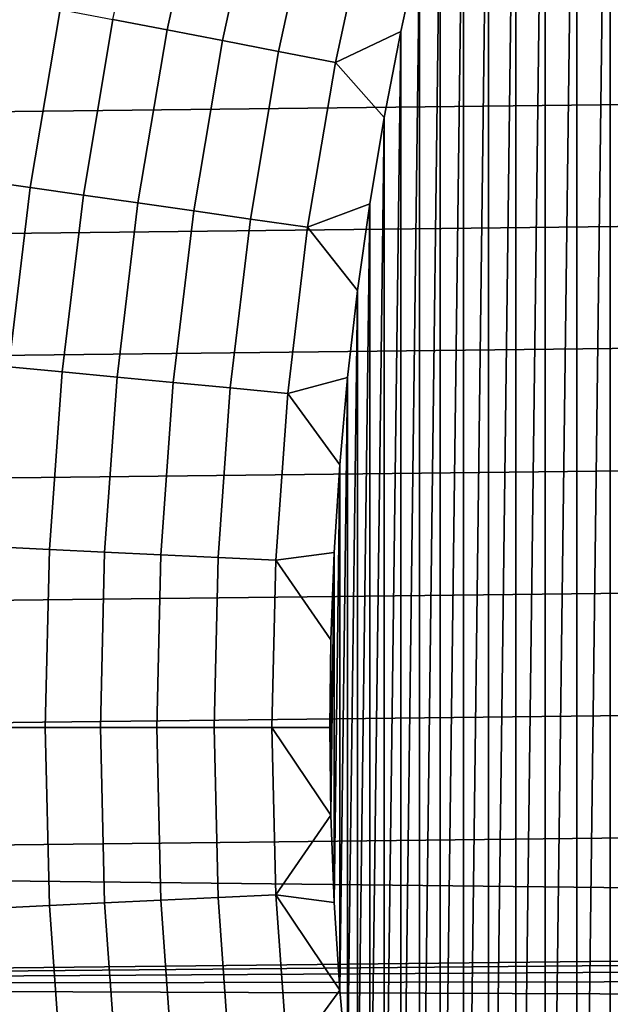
# Model space of a CAD drawing. Header units: metres. Extents: x -109 to 109, y -342 to 66.
# Tile 217 of 512: x -18.52 to -15.62, y -1.36 to 3.48. Entities that reach past the tile are written whole.
import ezdxf

# ---------------------------------------------------------------- set-up
doc = ezdxf.new("R2010")
doc.units = ezdxf.units.M
doc.layers.add('solid_K_24_62_16_000B91', color=7, linetype='CONTINUOUS')

msp = doc.modelspace()

# ---------------------------------------------------------------- linework, layer by layer
at = {"layer": 'solid_K_24_62_16_000B91'}
for points in [[(-15.621306, -6.706321, -67), (-15.621312, 6.706306, -67), (-15.446338, 7.100046, -67)], [(-15.786227, -6.30833, -67), (-15.786233, 6.308314, -67), (-15.621312, 6.706306, -67)], [(-15.621306, -6.706321, -67), (-15.786227, -6.30833, -67), (-15.621312, 6.706306, -67)], [(-15.941037, -5.906207, -67), (-15.941043, 5.906192, -67), (-15.786233, 6.308314, -67)], [(-15.786227, -6.30833, -67), (-15.941037, -5.906207, -67), (-15.786233, 6.308314, -67)], [(-16.085577, -5.50038, -67), (-16.085583, 5.500365, -67), (-15.941043, 5.906192, -67)], [(-15.941037, -5.906207, -67), (-16.085577, -5.50038, -67), (-15.941043, 5.906192, -67)], [(-16.219816, -5.090929, -67), (-16.21982, 5.090913, -67), (-16.085583, 5.500365, -67)], [(-16.085577, -5.50038, -67), (-16.219816, -5.090929, -67), (-16.085583, 5.500365, -67)], [(-16.343609, -4.678293, -67), (-16.343613, 4.678278, -67), (-16.21982, 5.090913, -67)], [(-16.219816, -5.090929, -67), (-16.343609, -4.678293, -67), (-16.21982, 5.090913, -67)], [(-16.456924, -4.262587, -67), (-16.456928, 4.262571, -67), (-16.343613, 4.678278, -67)], [(-16.343609, -4.678293, -67), (-16.456924, -4.262587, -67), (-16.343613, 4.678278, -67)], [(-18.066435, 3.48202, -66.747398), (-17.880291, 4.337711, -66.747398), (-17.61676, 4.273779, -66.83773), (-17.800159, 3.4307, -66.83773)], [(-17.800159, 3.4307, -66.83773), (-17.61676, 4.273779, -66.83773), (-17.347633, 4.20849, -66.908463), (-17.528233, 3.37829, -66.908463)], [(-16.559656, -3.844183, -67), (-16.55966, 3.844168, -67), (-16.456928, 4.262571, -67)], [(-16.456924, -4.262587, -67), (-16.559656, -3.844183, -67), (-16.456928, 4.262571, -67)], [(-17.528233, 3.37829, -66.908463), (-17.347633, 4.20849, -66.908463), (-17.074284, 4.142177, -66.959244), (-17.252037, 3.325058, -66.959244)], [(26.164757, 4.136904, 84.926178), (-26.253656, 3.539984, 84.926178), (-26.328917, 2.941396, 84.926178), (26.253654, 3.539989, 84.926178)], [(-17.252037, 3.325058, -66.959244), (-17.074284, 4.142177, -66.959244), (-16.798109, 4.075177, -66.989807), (-16.972988, 3.271275, -66.989807)], [(-16.972988, 3.271275, -66.989807), (-16.798109, 4.075177, -66.989807), (-16.55966, 3.844168, -67), (-16.651758, 3.423291, -67)], [(-16.651756, -3.423307, -67), (-16.651758, 3.423291, -67), (-16.55966, 3.844168, -67)], [(-16.559656, -3.844183, -67), (-16.651756, -3.423307, -67), (-16.55966, 3.844168, -67)], [(26.253654, 3.539989, 84.926178), (-26.328917, 2.941396, 84.926178), (-26.390532, 2.341233, 84.926178), (26.328917, 2.9414, 84.926178)], [(-18.725937, 2.692383, -66.509895), (-18.576618, 3.58035, -66.509895), (-18.325695, 3.531988, -66.637932), (-18.472998, 2.656016, -66.637932)], [(-18.472998, 2.656016, -66.637932), (-18.325695, 3.531988, -66.637932), (-18.066435, 3.48202, -66.747398), (-18.211653, 2.61844, -66.747398)], [(-18.211653, 2.61844, -66.747398), (-18.066435, 3.48202, -66.747398), (-17.800159, 3.4307, -66.83773), (-17.943237, 2.579848, -66.83773)], [(-17.943237, 2.579848, -66.83773), (-17.800159, 3.4307, -66.83773), (-17.528233, 3.37829, -66.908463), (-17.669125, 2.540437, -66.908463)], [(-16.972988, 3.271275, -66.989807), (-16.651758, 3.423291, -67), (-16.733166, 3.000181, -67)], [(-16.733164, -3.000197, -67), (-16.733166, 3.000181, -67), (-16.651758, 3.423291, -67)], [(-16.651756, -3.423307, -67), (-16.733164, -3.000197, -67), (-16.651758, 3.423291, -67)], [(-17.669125, 2.540437, -66.908463), (-17.528233, 3.37829, -66.908463), (-17.252037, 3.325058, -66.959244), (-17.390709, 2.500407, -66.959244)], [(-17.390709, 2.500407, -66.959244), (-17.252037, 3.325058, -66.959244), (-16.972988, 3.271275, -66.989807), (-17.109417, 2.459963, -66.989807)], [(-17.109417, 2.459963, -66.989807), (-16.972988, 3.271275, -66.989807), (-16.733166, 3.000181, -67), (-16.803818, 2.575207, -67)], [(-16.803816, -2.575222, -67), (-16.803818, 2.575207, -67), (-16.733166, 3.000181, -67)], [(-16.733164, -3.000197, -67), (-16.803816, -2.575222, -67), (-16.733166, 3.000181, -67)], [(26.328917, 2.9414, 84.926178), (-26.390532, 2.341233, 84.926178), (-26.438444, 1.740214, 84.926178), (26.390532, 2.341235, 84.926178)], [(-18.832836, 1.798318, -66.509895), (-18.725937, 2.692383, -66.509895), (-18.472998, 2.656016, -66.637932), (-18.578451, 1.774027, -66.637932)], [(-18.578451, 1.774027, -66.637932), (-18.472998, 2.656016, -66.637932), (-18.211653, 2.61844, -66.747398), (-18.315615, 1.748929, -66.747398)], [(-18.315615, 1.748929, -66.747398), (-18.211653, 2.61844, -66.747398), (-17.943237, 2.579848, -66.83773), (-18.045668, 1.723152, -66.83773)], [(-18.045668, 1.723152, -66.83773), (-17.943237, 2.579848, -66.83773), (-17.669125, 2.540437, -66.908463), (-17.769989, 1.696828, -66.908463)], [(-17.109417, 2.459963, -66.989807), (-16.803818, 2.575207, -67), (-16.863688, 2.148493, -67)], [(-16.863686, -2.148509, -67), (-16.863688, 2.148493, -67), (-16.803818, 2.575207, -67)], [(-16.803816, -2.575222, -67), (-16.863686, -2.148509, -67), (-16.803818, 2.575207, -67)], [(-17.769989, 1.696828, -66.908463), (-17.669125, 2.540437, -66.908463), (-17.390709, 2.500407, -66.959244), (-17.489986, 1.670091, -66.959244)], [(-17.489986, 1.670091, -66.959244), (-17.390709, 2.500407, -66.959244), (-17.109417, 2.459963, -66.989807), (-17.207087, 1.643078, -66.989807)], [(-17.207087, 1.643078, -66.989807), (-17.109417, 2.459963, -66.989807), (-16.863688, 2.148493, -67), (-16.912714, 1.720494, -67)], [(26.390532, 2.341235, 84.926178), (-26.438444, 1.740214, 84.926178), (-26.472658, 1.138486, 84.926178), (26.438444, 1.740213, 84.926178)], [(-16.912712, -1.72051, -67), (-16.912714, 1.720494, -67), (-16.863688, 2.148493, -67)], [(-16.863686, -2.148509, -67), (-16.912712, -1.72051, -67), (-16.863688, 2.148493, -67)], [(-18.641821, 0.888019, -66.637932), (-18.578451, 1.774027, -66.637932), (-18.315615, 1.748929, -66.747398), (-18.378088, 0.875456, -66.747398)], [(-18.378088, 0.875456, -66.747398), (-18.315615, 1.748929, -66.747398), (-18.045668, 1.723152, -66.83773), (-18.10722, 0.862553, -66.83773)], [(26.438444, 1.740213, 84.926178), (-26.472658, 1.138486, 84.926178), (-26.493177, 0.536825, 84.926178), (26.472658, 1.138484, 84.926178)], [(-18.10722, 0.862553, -66.83773), (-18.045668, 1.723152, -66.83773), (-17.769989, 1.696828, -66.908463), (-17.830601, 0.849376, -66.908463)], [(-17.830601, 0.849376, -66.908463), (-17.769989, 1.696828, -66.908463), (-17.489986, 1.670091, -66.959244), (-17.549643, 0.835992, -66.959244)], [(-17.207087, 1.643078, -66.989807), (-16.912714, 1.720494, -67), (-16.950886, 1.291293, -67)], [(-16.950886, -1.291309, -67), (-16.950886, 1.291293, -67), (-16.912714, 1.720494, -67)], [(-16.912712, -1.72051, -67), (-16.950886, -1.291309, -67), (-16.912714, 1.720494, -67)], [(-17.549643, 0.835992, -66.959244), (-17.489986, 1.670091, -66.959244), (-17.207087, 1.643078, -66.989807), (-17.265778, 0.82247, -66.989807)], [(-17.265778, 0.82247, -66.989807), (-17.207087, 1.643078, -66.989807), (-16.950886, 1.291293, -67), (-16.978163, 0.861351, -67)], [(-16.978163, -0.861367, -67), (-16.978163, 0.861351, -67), (-16.950886, 1.291293, -67)], [(-16.950886, -1.291309, -67), (-16.978163, -0.861367, -67), (-16.950886, 1.291293, -67)], [(26.472658, 1.138484, 84.926178), (-26.493177, 0.536825, 84.926178), (-26.5, -0.064932, 84.926178), (26.493177, 0.536824, 84.926178)], [(-18.662958, 0, -66.637932), (-18.641821, 0.888019, -66.637932), (-18.378088, 0.875456, -66.747398), (-18.398928, 0, -66.747398)], [(-18.398928, 0, -66.747398), (-18.378088, 0.875456, -66.747398), (-18.10722, 0.862553, -66.83773), (-18.127752, 0, -66.83773)], [(-18.127752, 0, -66.83773), (-18.10722, 0.862553, -66.83773), (-17.830601, 0.849376, -66.908463), (-17.850819, 0, -66.908463)], [(-17.850819, 0, -66.908463), (-17.830601, 0.849376, -66.908463), (-17.549643, 0.835992, -66.959244), (-17.569542, 0, -66.959244)], [(-17.569542, 0, -66.959244), (-17.549643, 0.835992, -66.959244), (-17.265778, 0.82247, -66.989807), (-17.285357, 0, -66.989807)], [(-17.265778, 0.82247, -66.989807), (-16.978163, 0.861351, -67), (-16.994541, 0.43079, -67)], [(-16.994541, -0.430806, -67), (-16.994541, 0.43079, -67), (-16.978163, 0.861351, -67)], [(-16.978163, -0.861367, -67), (-16.994541, -0.430806, -67), (-16.978163, 0.861351, -67)], [(-17.285357, 0, -66.989807), (-17.265778, 0.82247, -66.989807), (-16.994541, 0.43079, -67), (-16.999998, -0.000008, -67)], [(-26.493177, -0.666687, 84.926178), (26.5, -0.064932, 84.926178), (26.493177, 0.536824, 84.926178), (-26.5, -0.064932, 84.926178)], [(-16.994541, -0.430806, -67), (-16.999998, -0.000008, -67), (-16.994541, 0.43079, -67)], [(-18.641821, -0.888019, -66.637932), (-18.662958, 0, -66.637932), (-18.398928, 0, -66.747398), (-18.378088, -0.875456, -66.747398)], [(-18.378088, -0.875456, -66.747398), (-18.398928, 0, -66.747398), (-18.127752, 0, -66.83773), (-18.10722, -0.862553, -66.83773)], [(-18.10722, -0.862553, -66.83773), (-18.127752, 0, -66.83773), (-17.850819, 0, -66.908463), (-17.830601, -0.849376, -66.908463)], [(-17.830601, -0.849376, -66.908463), (-17.850819, 0, -66.908463), (-17.569542, 0, -66.959244), (-17.549643, -0.835992, -66.959244)], [(-17.549643, -0.835992, -66.959244), (-17.569542, 0, -66.959244), (-17.285357, 0, -66.989807), (-17.265778, -0.82247, -66.989807)], [(-17.285357, 0, -66.989807), (-16.999998, -0.000008, -67), (-16.994541, -0.430806, -67)], [(-17.265778, -0.82247, -66.989807), (-17.285357, 0, -66.989807), (-16.994541, -0.430806, -67)], [(-0.211879, -0.957498, 84.926178), (26.493177, -0.666689, 84.926178), (26.5, -0.064932, 84.926178), (-26.493177, -0.666687, 84.926178)], [(-17.265778, -0.82247, -66.989807), (-16.994541, -0.430806, -67), (-16.978163, -0.861367, -67)], [(-0.634773, -0.984648, 84.926178), (-0.211879, -0.957498, 84.926178), (-26.493177, -0.666687, 84.926178), (-26.472658, -1.268348, 84.926178)], [(-17.489986, -1.670091, -66.959244), (-17.549643, -0.835992, -66.959244), (-17.265778, -0.82247, -66.989807), (-17.207087, -1.643078, -66.989807)], [(-17.265778, -0.82247, -66.989807), (-16.978163, -0.861367, -67), (-16.950886, -1.291309, -67)], [(-17.207087, -1.643078, -66.989807), (-17.265778, -0.82247, -66.989807), (-16.950886, -1.291309, -67)], [(-18.315615, -1.748929, -66.747398), (-18.378088, -0.875456, -66.747398), (-18.10722, -0.862553, -66.83773), (-18.045668, -1.723152, -66.83773)], [(-18.045668, -1.723152, -66.83773), (-18.10722, -0.862553, -66.83773), (-17.830601, -0.849376, -66.908463), (-17.769989, -1.696828, -66.908463)], [(-17.769989, -1.696828, -66.908463), (-17.830601, -0.849376, -66.908463), (-17.549643, -0.835992, -66.959244), (-17.489986, -1.670091, -66.959244)], [(-18.578451, -1.774027, -66.637932), (-18.641821, -0.888019, -66.637932), (-18.378088, -0.875456, -66.747398), (-18.315615, -1.748929, -66.747398)], [(-1.055066, -1.038838, 84.926178), (-0.634773, -0.984648, 84.926178), (-26.472658, -1.268348, 84.926178)], [(-1.471028, -1.119846, 84.926178), (-1.055066, -1.038838, 84.926178), (-26.472658, -1.268348, 84.926178)], [(-1.880949, -1.227339, 84.926178), (-1.471028, -1.119846, 84.926178), (-26.472658, -1.268348, 84.926178)], [(-2.283144, -1.360876, 84.926178), (-1.880949, -1.227339, 84.926178), (-26.472658, -1.268348, 84.926178)], [(-2.675956, -1.519908, 84.926178), (-2.283144, -1.360876, 84.926178), (-26.472658, -1.268348, 84.926178), (-26.438444, -1.870077, 84.926178)], [(-17.207087, -1.643078, -66.989807), (-16.950886, -1.291309, -67), (-16.912712, -1.72051, -67)]]:
    msp.add_3dface(points, dxfattribs=at)

doc.saveas('drawing.dxf')
